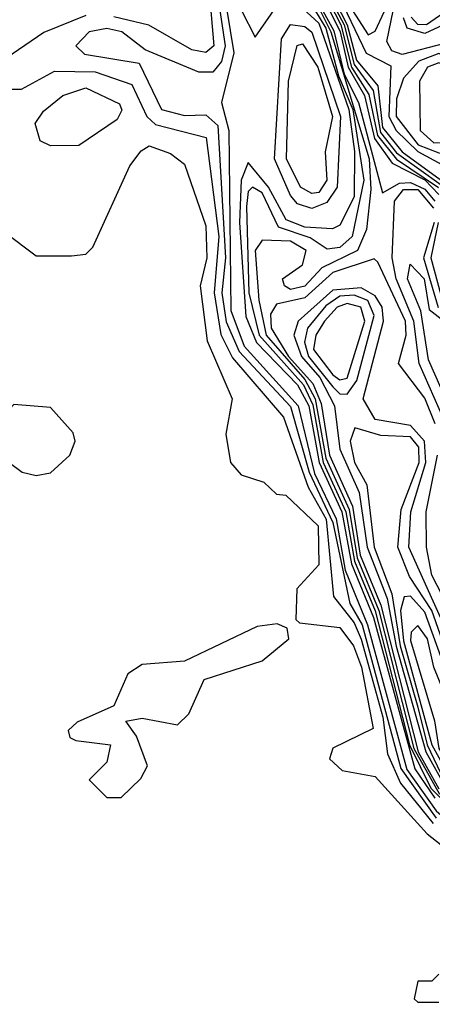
# Model space of a CAD drawing. Extents: x 2889633 to 3052318, y 540750 to 918690.
# Tile 549 of 656: x 2986732 to 2987316, y 828667 to 830062. Entities that reach past the tile are written whole.
import ezdxf

# ---------------------------------------------------------------- set-up
doc = ezdxf.new("R2010")
doc.units = 0

msp = doc.modelspace()

# ---------------------------------------------------------------- linework, layer by layer
at = {"layer": '0CON02XD'}
for points in [[(2986992.7, 830185), (2987006.5, 830025), (2986995, 830015.8), (2986975, 830019.4), (2986914.5, 830054.5), (2986865, 830066.4)], [(2987004.7, 830145), (2987022.2, 830025), (2987017.1, 830002.9), (2987005, 829988), (2986985, 829988), (2986909.3, 830019.3), (2986876.2, 830045), (2986855, 830049.5), (2986830, 830045), (2986811.2, 830025), (2986823.2, 830013.2), (2986900.7, 830000.7), (2986932.5, 829935), (2986965, 829926.5), (2986995, 829927.5), (2987012.2, 829912.2), (2987023, 829725), (2987017.6, 829675), (2987023.9, 829633.9), (2987042.1, 829592.1), (2987115, 829514.3), (2987141.3, 829421.3), (2987175, 829350), (2987198.8, 829235), (2987216.6, 829205), (2987271.3, 829001.3), (2987321, 828931)], [(2987013.5, 830145), (2987034.7, 830015.3), (2987017.3, 829945), (2987027.6, 829905), (2987030.3, 829650.3), (2987049.4, 829599.4), (2987126, 829515), (2987149.1, 829419.1), (2987179.7, 829355), (2987192.2, 829282.2), (2987223.8, 829205), (2987279.6, 828999.6), (2987321.1, 828941.1), (2987353.4, 828913.4), (2987362.4, 828895), (2987370.4, 828825), (2987419.8, 828765), (2987426.8, 828745), (2987426.1, 828696.1), (2987445.2, 828675.2), (2987585, 828649.2)], [(2987132.5, 830125), (2987172, 830045), (2987226.1, 829865), (2987228.5, 829821.5), (2987222.3, 829765), (2987210, 829735), (2987159.4, 829710.6), (2987135, 829684.5), (2987115, 829680), (2987106.2, 829685), (2987103.8, 829695), (2987132, 829715), (2987136.9, 829735), (2987115, 829748.5), (2987075, 829750), (2987064.7, 829735), (2987070, 829665), (2987080.5, 829615), (2987135, 829552.4), (2987149.7, 829525), (2987165, 829441.1), (2987198, 829368), (2987209.5, 829299.5), (2987240, 829225), (2987289.5, 829029.5), (2987325.8, 828965)], [(2987125, 830116.9), (2987165, 830050), (2987182.7, 829982.7), (2987203.4, 829935), (2987218.8, 829835), (2987202.2, 829755), (2987185, 829739.5), (2987166.9, 829736.9), (2987142.9, 829752.9), (2987098.1, 829768.1), (2987075, 829816.9), (2987061.2, 829825), (2987055, 829818.8), (2987052.4, 829797.6), (2987055.9, 829675), (2987070.5, 829615), (2987133.1, 829545), (2987146.7, 829516.7), (2987161, 829435), (2987193.2, 829365), (2987205.6, 829295), (2987235, 829224.5), (2987283.3, 829035), (2987313.5, 828973.5), (2987371.6, 828915)], [(2987158.7, 830098.7), (2987185.2, 830045.2), (2987196.6, 829995), (2987219.7, 829955), (2987233.9, 829893.9), (2987259.1, 829859.1), (2987305, 829835.5), (2987325, 829814.7)], [(2987162, 830102), (2987186.2, 830055), (2987201.5, 829995), (2987226, 829956), (2987238.1, 829898.1), (2987265, 829864.7), (2987324.4, 829824.4)], [(2987168.1, 830098.1), (2987190.7, 830055), (2987205, 829998.7), (2987231.8, 829961.8), (2987242.2, 829902.2), (2987265, 829873.5), (2987328.1, 829828.1)], [(2987169.7, 830105), (2987195.1, 830055), (2987208.6, 830005), (2987238.6, 829968.6), (2987245, 829909.6), (2987272.9, 829875), (2987332.1, 829832.1)], [(2987179.1, 830105), (2987222, 830015), (2987257, 829997), (2987254.1, 829925), (2987264.3, 829905), (2987295, 829875.3), (2987340.7, 829850.7), (2987357.2, 829807.2), (2987362.2, 829745), (2987380, 829700), (2987465, 829706.7), (2987515, 829687.5)], [(2987185, 830103.5), (2987225, 830040.8)], [(2987515, 829687.5), (2987535, 829691.2), (2987557.1, 829725), (2987540.6, 829780.6), (2987485, 829805.4), (2987445, 829803.9), (2987425, 829809.3), (2987378.6, 829875), (2987376.9, 829895), (2987393.4, 829955), (2987381.7, 829985), (2987335, 830028.8), (2987273, 830013), (2987258.3, 830018.3), (2987251.4, 830031.4), (2987266.5, 830105)], [(2987115, 830094.4), (2987155, 830057.4), (2987197.7, 829935), (2987205.5, 829875.5), (2987205, 829811.2), (2987185, 829771.2), (2987174.3, 829765.7), (2987135, 829768.2), (2987108.7, 829778.7), (2987084, 829825), (2987055, 829860), (2987045.3, 829834.7), (2987042.6, 829775), (2987051.8, 829641.8), (2987066.7, 829605), (2987125, 829544.7), (2987141, 829515), (2987155.4, 829435), (2987187.8, 829365), (2987201.4, 829291.4), (2987232.4, 829215), (2987290.9, 829000.9), (2987319.2, 828959.2)], [(2987150, 830095), (2987176.2, 830046.2), (2987191.1, 829985), (2987211.3, 829945), (2987245, 829816.7), (2987269.4, 829830.6), (2987285, 829831.5), (2987305, 829822.3), (2987319.3, 829805)], [(2987225, 830040.8), (2987235, 830046), (2987257.3, 830095)], [(2987365.6, 830095.6), (2987307.5, 830055), (2987295, 830055.5), (2987285.9, 830065.9)], [(2986825, 830068.1), (2986765.8, 830044.2), (2986693.3, 829995)], [(2987045.4, 830075), (2987065, 830037.5), (2987095, 830081.1)], [(2987145, 829794.6), (2987125, 829801.5), (2987115, 829813.1), (2987092.5, 829865), (2987102.3, 830035), (2987115, 830055.5), (2987135, 830052.7), (2987145, 830044.4), (2987185.9, 829925), (2987181.1, 829825), (2987166.6, 829803.4), (2987145, 829794.6)], [(2987355, 830065.8), (2987305, 830042.5), (2987280.3, 830050.3), (2987274.8, 830065)], [(2987145, 829815.8), (2987129.2, 829825), (2987109.4, 829865), (2987112.3, 829975), (2987124.4, 830025.6), (2987132, 830028), (2987153.5, 829995), (2987174.4, 829925), (2987164.2, 829875), (2987166.4, 829835), (2987155, 829817.5), (2987145, 829815.8)], [(2987345, 829873.3), (2987361, 829889), (2987383.9, 829945), (2987385.8, 829965), (2987365, 829992.3), (2987325, 830014.1), (2987296.8, 830003.2), (2987275, 829979.2), (2987265, 829950), (2987264.7, 829925), (2987295.6, 829885), (2987325, 829873.5), (2987345, 829873.3)], [(2987317.7, 829887.7), (2987345, 829889.2), (2987374.8, 829945.2), (2987378.3, 829965), (2987363.3, 829985), (2987325, 830001.3), (2987308.9, 829995), (2987297.8, 829975), (2987298.6, 829905), (2987317.7, 829887.7)], [(2986703.6, 829963.6), (2986733.9, 829963.9), (2986780.6, 829989.4), (2986838.3, 829988.3), (2986890.2, 829970.2), (2986911.4, 829925), (2986923.8, 829913.8), (2986995.5, 829895.5), (2987013.4, 829755), (2987006.9, 829675), (2987016.3, 829616.3), (2987033, 829583), (2987105, 829498.8), (2987140, 829400), (2987165.3, 829354.7), (2987175.7, 829245), (2987205, 829207.8), (2987215, 829184.3), (2987245.8, 829074.2), (2987252.1, 829022.1), (2987270.6, 828980.6), (2987316.7, 828923.3)], [(2986775, 829883.3), (2986760.7, 829890.7), (2986753.3, 829915), (2986765, 829932.5), (2986792.5, 829955), (2986825, 829965.8), (2986873, 829943), (2986876.1, 829933.9), (2986869.3, 829920.7), (2986815, 829883.8), (2986775, 829883.3)], [(2986710.7, 829760.7), (2986755, 829727.5), (2986805, 829727.5), (2986825, 829730), (2986835, 829740), (2986887.5, 829855), (2986903.6, 829876.4), (2986915, 829883.3), (2986945, 829872.5), (2986965, 829857.5), (2986995, 829770), (2986996.7, 829725), (2986987.1, 829685), (2986997.1, 829607.1), (2987032.5, 829525), (2987023.3, 829475), (2987030, 829435), (2987045, 829417.5), (2987077, 829407), (2987095, 829390), (2987108.3, 829388.3), (2987154, 829345), (2987155, 829290), (2987124, 829256), (2987122.5, 829212.5), (2987127.5, 829207.5), (2987185, 829201.2), (2987204.2, 829175), (2987215.4, 829144.6), (2987232, 829058), (2987175, 829030), (2987170, 829015), (2987188.3, 828998.3), (2987235, 828990), (2987308.5, 828908.5), (2987335, 828888)], [(2987332.7, 829495), (2987297.1, 829575), (2987289.4, 829635), (2987264.6, 829695), (2987258.8, 829725), (2987262, 829805), (2987275, 829821.8), (2987295, 829821.5), (2987317.6, 829795)], [(2987318.2, 829775), (2987303.1, 829725), (2987324.2, 829654.2)], [(2987324.2, 829775), (2987313.8, 829725), (2987332.6, 829655)], [(2987319.7, 829489.7), (2987305, 829526), (2987268, 829575), (2987278.8, 829615), (2987277.6, 829635), (2987238.7, 829718.7), (2987233.6, 829723.6), (2987175, 829704), (2987135, 829668), (2987095, 829659.2), (2987086.5, 829645), (2987087.6, 829625), (2987112.3, 829585), (2987146.5, 829546.5), (2987158.4, 829518.4), (2987170.3, 829445), (2987202.7, 829372.7), (2987213.5, 829303.5), (2987242.8, 829232.8), (2987295.7, 829025), (2987325, 828972.5)], [(2987347.9, 829495), (2987310.4, 829580.4), (2987299.6, 829649.6), (2987280.5, 829695), (2987284.2, 829715.8), (2987304.4, 829695), (2987311.4, 829651.4), (2987328.4, 829638.4)], [(2987331.9, 829205), (2987282.5, 829315), (2987285.3, 829365), (2987306.7, 829435), (2987304.8, 829464.8), (2987285, 829487.3), (2987235, 829495.6), (2987217.8, 829525), (2987246.4, 829635), (2987244.6, 829655), (2987235, 829670.9), (2987215, 829682.2), (2987175, 829678.8), (2987125.6, 829635), (2987119.6, 829615), (2987130.5, 829585), (2987156.6, 829555), (2987177.1, 829515), (2987185, 829453.8), (2987212.1, 829392.1), (2987223.4, 829315), (2987252, 829242), (2987264.6, 829174.6), (2987306.4, 829025), (2987334.6, 828975)], [(2987195, 829531.4), (2987208.8, 829551.2), (2987233.2, 829643.2), (2987224.2, 829664.2), (2987205, 829671.8), (2987185, 829670.6), (2987165, 829656.9), (2987139.1, 829625), (2987134.7, 829605.3), (2987140.5, 829585), (2987175, 829541.8), (2987185, 829531.9), (2987195, 829531.4)], [(2987185, 829551.8), (2987195, 829554.4), (2987220.3, 829635), (2987214.7, 829654.7), (2987195, 829660), (2987181.1, 829655), (2987162.9, 829635), (2987150.8, 829615), (2987147.3, 829595), (2987175, 829559.1), (2987185, 829551.8)], [(2986755, 829416.2), (2986775, 829420), (2986802.5, 829445), (2986810, 829465), (2986807, 829477), (2986775, 829512.5), (2986723, 829517), (2986712.5, 829505), (2986707.5, 829485), (2986716.7, 829435), (2986735, 829421.2), (2986755, 829416.2)], [(2987367.8, 829075), (2987315.2, 829225), (2987283.3, 829273.3), (2987267.1, 829315), (2987271.7, 829368.3), (2987297.2, 829435), (2987296.4, 829456.4), (2987285, 829471.2), (2987243, 829473), (2987206, 829484), (2987199.4, 829465), (2987205.6, 829435), (2987223.1, 829403.1), (2987233.2, 829315), (2987258.6, 829248.6), (2987270.1, 829175), (2987295, 829088.1), (2987308.4, 829035), (2987327.4, 828995)], [(2987345.5, 829215.5), (2987314.8, 829275), (2987307.5, 829315), (2987306.8, 829365), (2987323.2, 829445)], [(2987405, 828948.6), (2987415, 828966), (2987415, 828989.4), (2987358.3, 829075), (2987305, 829222.9), (2987285, 829245.6), (2987275.7, 829244.3), (2987270.5, 829225), (2987275, 829182), (2987314.9, 829034.9), (2987345, 828980.9), (2987405, 828948.6)], [(2986875, 828960), (2986903, 828987), (2986912.5, 829005), (2986897, 829047), (2986881.7, 829068.3), (2986905, 829072.5), (2986955, 829063.3), (2986971.2, 829078.8), (2986992.7, 829127.3), (2987075, 829154), (2987112.5, 829185), (2987110, 829200), (2987096.2, 829206.2), (2987067.7, 829202.3), (2986965, 829153.3), (2986905, 829148.8), (2986884.4, 829135.6), (2986865, 829090), (2986813, 829067), (2986800, 829055), (2986802.5, 829045), (2986810.8, 829040.8), (2986860, 829035), (2986855, 829010), (2986830, 828985), (2986855, 828960), (2986875, 828960)], [(2987395, 828968.9), (2987404.2, 828975), (2987405, 828985.7), (2987346, 829075), (2987317.9, 829145), (2987308.9, 829185), (2987295, 829203.8), (2987285.8, 829194.2), (2987285, 829182.5), (2987318.9, 829068.9), (2987325, 829029.5), (2987353.1, 828985), (2987395, 828968.9)], [(2987325, 828710), (2987315, 828700), (2987295, 828700), (2987290, 828675), (2987295, 828670), (2987325, 828670)]]:
    msp.add_lwpolyline(points, dxfattribs=at)

doc.saveas('drawing.dxf')
